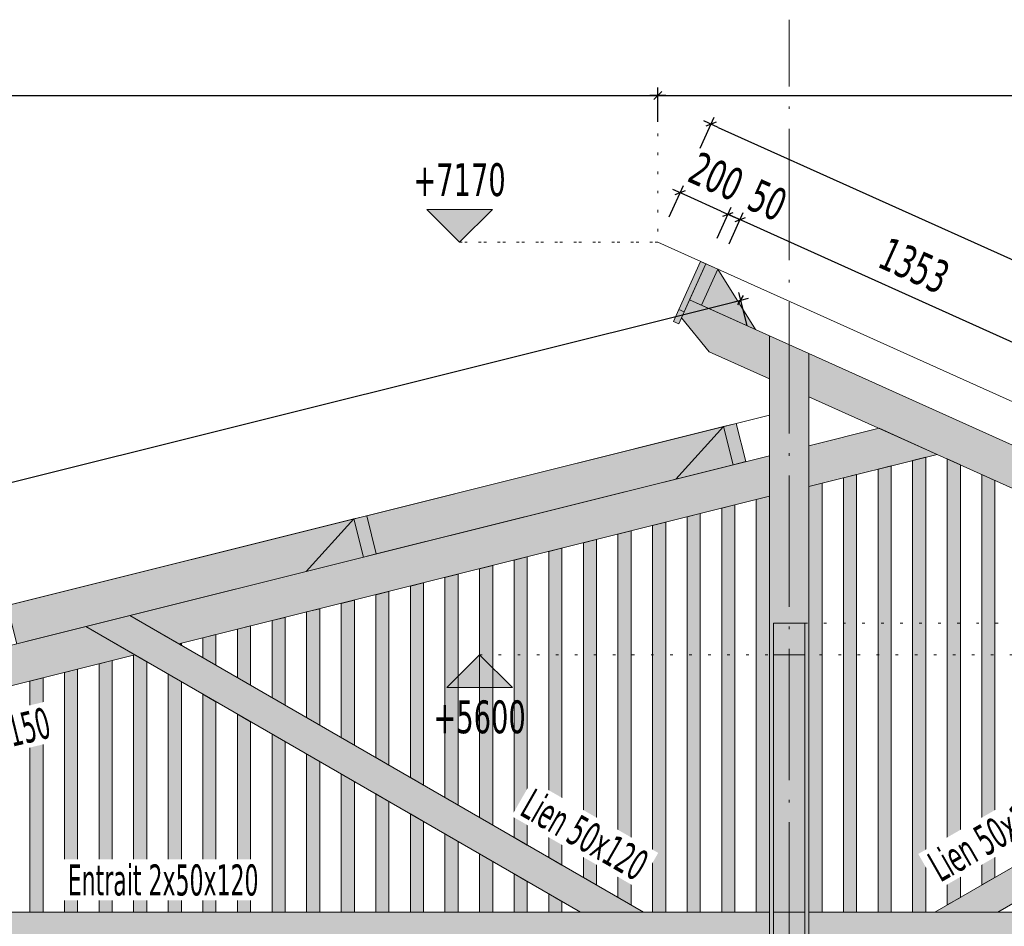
# Model space of a CAD drawing. Header units: millimetres. Extents: x 1567 to 2756, y -116 to 725.
# Tile 374 of 418: x 2494 to 2569, y 482 to 551. Entities that reach past the tile are written whole.
import ezdxf

# ---------------------------------------------------------------- set-up
doc = ezdxf.new("R2010")
doc.units = ezdxf.units.MM
doc.linetypes.add('CADWORK_2', pattern=[1.45, 0.2, -1.25])
doc.linetypes.add('CADWORK_5', pattern=[13.2, 10, -1.5, 0.2, -1.5])
doc.layers.add('Ech.1_50', color=7, linetype='Continuous')
doc.styles.add('tahoma-', font='txt', dxfattribs={"height": 1})
doc.styles.add('tahoma-z-r', font='txt', dxfattribs={"width": 0.704918})
doc.dimstyles.new('ISO-25', dxfattribs={"dimtxt": 2.5, "dimasz": 2.5, "dimexe": 1.25, "dimexo": 0.625, "dimtad": 1, "dimtxsty": 'Standard', "dimcen": 2.5, "dimadec": 0, "dimazin": 0, "dimtfac": 1, "dimtmove": 0, "dimatfit": 3, "dimfxl": 1, "dimarcsym": 0})

# ---------------------------------------------------------------- blocks, each defined once
blk = doc.blocks.new('cw-dimension-symbol2')
at = {"color": 0, "linetype": 'Continuous', "lineweight": -2}
for p, q in [((-1, 0), (1, 0)), ((-0.5, -0.5), (0.5, 0.5))]:
    blk.add_line(p, q, dxfattribs=at)
blk = doc.blocks.new('*D167')
at = {"layer": 'Defpoints', "color": 0}
for p in [(2549.061, 529.716), (2549.546, 527.775), (2276.546, 459.525)]:
    blk.add_point(p, dxfattribs=at)
at = {"layer": 'Ech.1_50', "color": 0, "linetype": 'Continuous', "lineweight": -2}
for p, q in [((2549.546, 527.775), (2548.916, 530.298)), ((2276.643, 461.611), (2548.479, 529.57)), ((2276.546, 459.525), (2275.916, 462.048))]:
    blk.add_line(p, q, dxfattribs=at)
at = {"layer": 'Ech.1_50', "color": 0, "lineweight": -2, "xscale": 0.6000000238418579, "yscale": 0.6000000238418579, "zscale": 0.6000000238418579}
for p, rotation in [((2549.061, 529.716), 14.03624346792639), ((2276.061, 461.466), 194.0362434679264)]:
    blk.add_blockref('cw-dimension-symbol2', p, dxfattribs=dict(at, rotation=rotation))
at = {"layer": 'Ech.1_50', "color": 7, "linetype": 'Continuous', "lineweight": 5, "insert": (2412.015, 497.773), "char_height": 2.5, "attachment_point": 5, "rotation": 14.03624, "style": 'tahoma-z-r'}
blk.add_mtext('14070', dxfattribs=at)
blk = doc.blocks.new('cw-dimension-symbol15')
at = {"linetype": 'Continuous', "lineweight": -2}
blk.add_hatch(color=0, dxfattribs=at).paths.add_polyline_path([(0, 0), (-1, 1), (1, 1)])
at = {"color": 0, "linetype": 'Continuous', "lineweight": -2}
for p, q in [((0, 0), (-1, 1)), ((-1, 1), (1, 1)), ((1, 1), (0, 0))]:
    blk.add_line(p, q, dxfattribs=at)
blk = doc.blocks.new('*D170')
at = {"layer": 'Defpoints', "color": 0}
blk.add_point((2527.655, 534.118), dxfattribs=at)
blk.add_point((2527.655, 534.118), dxfattribs=at)
blk.add_point((2527.655, 534.118), dxfattribs=at)
at = {"layer": 'Ech.1_50', "color": 0, "linetype": 'Continuous', "lineweight": -2}
blk.add_line((2527.655, 534.118), (2527.655, 534.118), dxfattribs=at)
at = {"layer": 'Ech.1_50', "color": 7, "linetype": 'Continuous', "lineweight": 5, "insert": (2527.655, 538.868), "char_height": 2.5, "attachment_point": 5, "style": 'tahoma-z-r'}
blk.add_mtext('+7170', dxfattribs=at)
blk = doc.blocks.new('cw-dimension-symbol16')
at = {"linetype": 'Continuous', "lineweight": -2}
blk.add_hatch(color=0, dxfattribs=at).paths.add_polyline_path([(0, 0), (-1, -1), (1, -1)])
at = {"color": 0, "linetype": 'Continuous', "lineweight": -2}
for p, q in [((0, 0), (-1, -1)), ((1, -1), (0, 0)), ((-1, -1), (1, -1))]:
    blk.add_line(p, q, dxfattribs=at)
blk = doc.blocks.new('*D179')
at = {"layer": 'Defpoints', "color": 0}
blk.add_point((2529.183, 502.713), dxfattribs=at)
blk.add_point((2529.183, 502.713), dxfattribs=at)
blk.add_point((2529.183, 502.713), dxfattribs=at)
at = {"layer": 'Ech.1_50', "color": 0, "linetype": 'Continuous', "lineweight": -2}
blk.add_line((2529.183, 502.713), (2529.183, 502.713), dxfattribs=at)
at = {"layer": 'Ech.1_50', "color": 7, "linetype": 'Continuous', "lineweight": 5, "insert": (2529.183, 497.963), "char_height": 2.5, "attachment_point": 5, "style": 'tahoma-z-r'}
blk.add_mtext('+5600', dxfattribs=at)
blk = doc.blocks.new('*D209')
at = {"layer": 'Defpoints', "color": 0}
for p in [(2542.749, 545.297), (2278.249, 543.297), (2542.749, 543.297)]:
    blk.add_point(p, dxfattribs=at)
at = {"layer": 'Ech.1_50', "color": 0, "linetype": 'Continuous', "lineweight": -2}
for p, q in [((2278.249, 543.297), (2278.249, 545.897)), ((2542.749, 543.297), (2542.749, 545.897)), ((2278.849, 545.297), (2542.149, 545.297))]:
    blk.add_line(p, q, dxfattribs=at)
at = {"layer": 'Ech.1_50', "color": 0, "lineweight": -2, "xscale": 0.6000000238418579, "yscale": 0.6000000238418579, "zscale": 0.6000000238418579}
for p, rotation in [((2278.249, 545.297), 179.999998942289), ((2542.749, 545.297), 359.999998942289)]:
    blk.add_blockref('cw-dimension-symbol2', p, dxfattribs=dict(at, rotation=rotation))
at = {"layer": 'Ech.1_50', "color": 7, "linetype": 'Continuous', "lineweight": 5, "insert": (2410.499, 547.547), "char_height": 2.5, "attachment_point": 5, "rotation": 360, "style": 'tahoma-z-r'}
blk.add_mtext('13225', dxfattribs=at)
blk = doc.blocks.new('*D210')
at = {"layer": 'Defpoints', "color": 0}
for p in [(2723.649, 547.297), (2723.649, 545.297), (2542.749, 543.297)]:
    blk.add_point(p, dxfattribs=at)
at = {"layer": 'Ech.1_50', "color": 0, "linetype": 'Continuous', "lineweight": -2}
for p, q in [((2723.649, 547.297), (2723.649, 544.697)), ((2542.749, 543.297), (2542.749, 545.897)), ((2543.349, 545.297), (2723.049, 545.297))]:
    blk.add_line(p, q, dxfattribs=at)
at = {"layer": 'Ech.1_50', "color": 0, "lineweight": -2, "xscale": 0.6000000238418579, "yscale": 0.6000000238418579, "zscale": 0.6000000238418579}
for p, rotation in [((2542.749, 545.297), 180.0000000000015), ((2723.649, 545.297), 1.476311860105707e-12)]:
    blk.add_blockref('cw-dimension-symbol2', p, dxfattribs=dict(at, rotation=rotation))
at = {"layer": 'Ech.1_50', "color": 7, "linetype": 'Continuous', "lineweight": 5, "insert": (2633.199, 547.547), "char_height": 2.5, "attachment_point": 5, "style": 'tahoma-z-r'}
blk.add_mtext('9045', dxfattribs=at)
blk = doc.blocks.new('*D224')
at = {"layer": 'Defpoints', "color": 0}
for p in [(2549.006, 535.838), (2548.186, 534.014), (2572.856, 522.913)]:
    blk.add_point(p, dxfattribs=at)
at = {"layer": 'Ech.1_50', "color": 0, "linetype": 'Continuous', "lineweight": -2}
for p, q in [((2548.186, 534.014), (2549.253, 536.385)), ((2573.13, 524.983), (2549.554, 535.592)), ((2572.856, 522.913), (2573.923, 525.284))]:
    blk.add_line(p, q, dxfattribs=at)
at = {"layer": 'Ech.1_50', "color": 0, "lineweight": -2, "xscale": 0.6000000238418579, "yscale": 0.6000000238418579, "zscale": 0.6000000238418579}
for p, rotation in [((2549.006, 535.838), 155.7722546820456), ((2573.677, 524.736), 335.7722546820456)]:
    blk.add_blockref('cw-dimension-symbol2', p, dxfattribs=dict(at, rotation=rotation))
at = {"layer": 'Ech.1_50', "color": 7, "linetype": 'Continuous', "lineweight": 5, "insert": (2562.265, 532.339), "char_height": 2.5, "attachment_point": 5, "rotation": 335.77225, "style": 'tahoma-z-r'}
blk.add_mtext('1353', dxfattribs=at)
blk = doc.blocks.new('*D225')
at = {"layer": 'Defpoints', "color": 0}
for p in [(2548.095, 536.248), (2547.274, 534.425), (2548.186, 534.014)]:
    blk.add_point(p, dxfattribs=at)
at = {"layer": 'Ech.1_50', "color": 0, "linetype": 'Continuous', "lineweight": -2}
for p, q in [((2547.274, 534.425), (2548.341, 536.796)), ((2549.006, 535.838), (2548.095, 536.248)), ((2548.186, 534.014), (2549.253, 536.385))]:
    blk.add_line(p, q, dxfattribs=at)
at = {"layer": 'Ech.1_50', "color": 7, "linetype": 'Continuous', "lineweight": 5, "insert": (2551.108, 537.317), "char_height": 2.5, "attachment_point": 5, "rotation": 335.77225, "style": 'tahoma-z-r'}
blk.add_mtext('50', dxfattribs=at)
blk = doc.blocks.new('*D226')
at = {"layer": 'Defpoints', "color": 0}
for p in [(2544.447, 537.89), (2543.626, 536.066), (2547.274, 534.425)]:
    blk.add_point(p, dxfattribs=at)
at = {"layer": 'Ech.1_50', "color": 0, "linetype": 'Continuous', "lineweight": -2}
for p, q in [((2543.626, 536.066), (2544.693, 538.437)), ((2547.547, 536.495), (2544.994, 537.644)), ((2547.274, 534.425), (2548.341, 536.796))]:
    blk.add_line(p, q, dxfattribs=at)
at = {"layer": 'Ech.1_50', "color": 0, "lineweight": -2, "xscale": 0.6000000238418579, "yscale": 0.6000000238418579, "zscale": 0.6000000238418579}
for p, rotation in [((2544.447, 537.89), 155.7722546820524), ((2548.095, 536.248), 335.7722546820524)]:
    blk.add_blockref('cw-dimension-symbol2', p, dxfattribs=dict(at, rotation=rotation))
at = {"layer": 'Ech.1_50', "color": 7, "linetype": 'Continuous', "lineweight": 5, "insert": (2547.194, 539.121), "char_height": 2.5, "attachment_point": 5, "rotation": 335.77225, "style": 'tahoma-z-r'}
blk.add_mtext('200', dxfattribs=at)
blk = doc.blocks.new('*D227')
at = {"layer": 'Defpoints', "color": 0}
for p in [(2545.975, 541.286), (2727.696, 461.705), (2726.875, 459.881)]:
    blk.add_point(p, dxfattribs=at)
at = {"layer": 'Ech.1_50', "color": 0, "linetype": 'Continuous', "lineweight": -2}
for p, q in [((2545.975, 541.286), (2547.042, 543.657)), ((2547.343, 542.864), (2727.149, 461.951)), ((2726.875, 459.881), (2727.942, 462.252))]:
    blk.add_line(p, q, dxfattribs=at)
at = {"layer": 'Ech.1_50', "color": 0, "lineweight": -2, "xscale": 0.6000000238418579, "yscale": 0.6000000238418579, "zscale": 0.6000000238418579}
for p, rotation in [((2546.796, 543.11), 155.7722546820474), ((2727.696, 461.705), 335.7722546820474)]:
    blk.add_blockref('cw-dimension-symbol2', p, dxfattribs=dict(at, rotation=rotation))
at = {"layer": 'Ech.1_50', "color": 7, "linetype": 'Continuous', "lineweight": 5, "insert": (2638.169, 504.459), "char_height": 2.5, "attachment_point": 5, "rotation": 335.77225, "style": 'tahoma-z-r'}
blk.add_mtext('9919', dxfattribs=at)

msp = doc.modelspace()

# ---------------------------------------------------------------- hatches: boundary and pattern name
at = {"layer": 'Ech.1_50', "linetype": 'Continuous', "lineweight": 5, "true_color": 0xf7e0b3, "transparency": 33554687}
for points in [[(2546.397, 532.476), (2545.996, 532.657), (2544.354, 529.009), (2544.756, 528.828), (2546.397, 532.476)], [(2543.944, 528.097), (2544.345, 527.917), (2544.756, 528.828), (2544.354, 529.009), (2543.944, 528.097)], [(2521.319, 510.388), (2544.117, 516.087), (2547.755, 520.089), (2520.591, 513.298), (2521.319, 510.388)], [(2493.96, 503.548), (2515.983, 509.054), (2519.621, 513.055), (2493.233, 506.459), (2493.96, 503.548)]]:
    msp.add_hatch(color=254, dxfattribs=at).paths.add_polyline_path(points)
at = {"layer": 'Ech.1_50', "linetype": 'Continuous', "lineweight": 5, "true_color": 0xe0d1b3, "transparency": 33554687}
msp.add_hatch(color=254, dxfattribs=at).paths.add_polyline_path([(2547.309, 532.066), (2546.397, 532.476), (2545.166, 529.74), (2546.078, 529.33), (2547.309, 532.066)])
at = {"layer": 'Ech.1_50', "linetype": 'Continuous', "lineweight": 5, "true_color": 0xf7d1b3, "transparency": 33554687}
for points in [[(2546.078, 529.33), (2550.181, 527.483), (2547.309, 532.066), (2546.078, 529.33)], [(2544.117, 516.087), (2548.483, 517.179), (2547.755, 520.089), (2544.117, 516.087)], [(2515.983, 509.054), (2520.348, 510.145), (2519.621, 513.055), (2515.983, 509.054)]]:
    msp.add_hatch(color=254, dxfattribs=at).paths.add_polyline_path(points)
at = {"layer": 'Ech.1_50', "linetype": 'Continuous', "lineweight": 5, "true_color": 0xd4c4b3, "transparency": 33554687}
for points in [[(2546.671, 525.774), (2551.249, 523.713), (2551.249, 527.003), (2545.166, 529.74), (2544.55, 528.373), (2546.671, 525.774)], [(2601.04, 504.597), (2554.249, 525.653), (2554.249, 522.363), (2597.838, 502.748), (2601.04, 504.597)], [(2554.249, 515.528), (2564.014, 517.969), (2559.596, 519.957), (2554.249, 518.62), (2554.249, 515.528)], [(2506.291, 503.538), (2551.249, 514.778), (2551.249, 517.87), (2502.554, 505.696), (2506.291, 503.538)], [(2471.249, 494.778), (2502.942, 502.701), (2499.204, 504.859), (2471.249, 497.87), (2471.249, 494.778)], [(2551.249, 483.113), (2470.949, 483.113), (2470.949, 480.713), (2551.249, 480.713), (2551.249, 483.113)], [(2554.249, 480.713), (2634.549, 480.713), (2634.549, 483.113), (2554.249, 483.113), (2554.249, 480.713)]]:
    msp.add_hatch(color=9, dxfattribs=at).paths.add_polyline_path(points)
at = {"layer": 'Ech.1_50', "linetype": 'Continuous', "lineweight": 5, "true_color": 0xe0c8b3, "transparency": 33554687}
h = msp.add_hatch(color=9, dxfattribs=at)
h.paths.add_polyline_path([(2551.249, 390.913), (2554.249, 390.913), (2554.249, 525.653), (2551.249, 527.003), (2551.249, 504.784), (2551.249, 390.913)])
h.paths.add_polyline_path([(2551.549, 504.784), (2551.549, 505.113), (2553.949, 505.113), (2553.949, 480.713), (2551.549, 480.713), (2551.549, 504.784)])
at = {"layer": 'Ech.1_50', "linetype": 'Continuous', "lineweight": 5, "true_color": 0xc1a466, "transparency": 33554687}
for points in [[(2548.725, 520.332), (2547.755, 520.089), (2548.483, 517.179), (2549.453, 517.421), (2548.725, 520.332)], [(2520.591, 513.298), (2519.621, 513.055), (2520.348, 510.145), (2521.319, 510.388), (2520.591, 513.298)]]:
    msp.add_hatch(color=33, dxfattribs=at).paths.add_polyline_path(points)
at = {"layer": 'Ech.1_50', "linetype": 'Continuous', "lineweight": 5, "true_color": 0xeaddd7, "transparency": 33554687}
for points in [[(2562.149, 483.113), (2563.149, 483.113), (2563.149, 517.753), (2562.149, 517.503), (2562.149, 483.113)], [(2565.783, 517.173), (2564.783, 517.623), (2564.783, 483.663), (2565.783, 484.241), (2565.783, 517.173)], [(2556.883, 483.113), (2557.883, 483.113), (2557.883, 516.436), (2556.883, 516.186), (2556.883, 483.113)], [(2559.516, 483.113), (2560.516, 483.113), (2560.516, 517.095), (2559.516, 516.845), (2559.516, 483.113)], [(2568.416, 515.988), (2567.416, 516.438), (2567.416, 485.184), (2568.416, 485.761), (2568.416, 515.988)], [(2554.249, 483.113), (2555.249, 483.113), (2555.249, 515.778), (2554.249, 515.528), (2554.249, 483.113)], [(2550.249, 483.113), (2551.249, 483.113), (2551.249, 514.778), (2550.249, 514.528), (2550.249, 483.113)], [(2544.983, 483.113), (2545.983, 483.113), (2545.983, 513.461), (2544.983, 513.211), (2544.983, 483.113)], [(2547.616, 483.113), (2548.616, 483.113), (2548.616, 514.12), (2547.616, 513.87), (2547.616, 483.113)], [(2542.349, 483.113), (2543.349, 483.113), (2543.349, 512.803), (2542.349, 512.553), (2542.349, 483.113)], [(2540.716, 512.145), (2539.716, 511.895), (2539.716, 484.241), (2540.716, 483.663), (2540.716, 512.145)], [(2538.083, 511.486), (2537.083, 511.236), (2537.083, 485.761), (2538.083, 485.184), (2538.083, 511.486)], [(2535.449, 510.828), (2534.449, 510.578), (2534.449, 487.281), (2535.449, 486.704), (2535.449, 510.828)], [(2532.816, 510.17), (2531.816, 509.92), (2531.816, 488.802), (2532.816, 488.224), (2532.816, 510.17)], [(2530.183, 509.511), (2529.183, 509.261), (2529.183, 490.322), (2530.183, 489.745), (2530.183, 509.511)], [(2524.916, 508.195), (2523.916, 507.945), (2523.916, 493.363), (2524.916, 492.786), (2524.916, 508.195)], [(2527.549, 508.853), (2526.549, 508.603), (2526.549, 491.843), (2527.549, 491.265), (2527.549, 508.853)], [(2522.283, 507.536), (2521.283, 507.286), (2521.283, 494.883), (2522.283, 494.306), (2522.283, 507.536)], [(2519.649, 506.878), (2518.649, 506.628), (2518.649, 496.404), (2519.649, 495.826), (2519.649, 506.878)], [(2517.016, 506.22), (2516.016, 505.97), (2516.016, 497.924), (2517.016, 497.347), (2517.016, 506.22)], [(2514.383, 505.561), (2513.383, 505.311), (2513.383, 499.444), (2514.383, 498.867), (2514.383, 505.561)], [(2511.749, 504.903), (2510.749, 504.653), (2510.749, 500.965), (2511.749, 500.387), (2511.749, 504.903)], [(2509.116, 504.245), (2508.116, 503.995), (2508.116, 502.485), (2509.116, 501.908), (2509.116, 504.245)], [(2506.483, 503.586), (2506.291, 503.538), (2506.483, 503.428), (2506.483, 503.586)], [(2500.216, 483.113), (2501.216, 483.113), (2501.216, 502.27), (2500.216, 502.02), (2500.216, 483.113)], [(2502.849, 483.113), (2503.849, 483.113), (2503.849, 502.177), (2502.942, 502.701), (2502.849, 502.678), (2502.849, 483.113)], [(2497.583, 483.113), (2498.583, 483.113), (2498.583, 501.611), (2497.583, 501.361), (2497.583, 483.113)], [(2494.949, 483.113), (2495.949, 483.113), (2495.949, 500.953), (2494.949, 500.703), (2494.949, 483.113)], [(2505.483, 483.113), (2506.483, 483.113), (2506.483, 500.657), (2505.483, 501.234), (2505.483, 483.113)], [(2508.116, 483.113), (2509.116, 483.113), (2509.116, 499.136), (2508.116, 499.714), (2508.116, 483.113)], [(2510.749, 483.113), (2511.749, 483.113), (2511.749, 497.616), (2510.749, 498.193), (2510.749, 483.113)], [(2513.383, 483.113), (2514.383, 483.113), (2514.383, 496.096), (2513.383, 496.673), (2513.383, 483.113)], [(2516.016, 483.113), (2517.016, 483.113), (2517.016, 494.575), (2516.016, 495.153), (2516.016, 483.113)], [(2518.649, 483.113), (2519.649, 483.113), (2519.649, 493.055), (2518.649, 493.632), (2518.649, 483.113)], [(2521.283, 483.113), (2522.283, 483.113), (2522.283, 491.535), (2521.283, 492.112), (2521.283, 483.113)], [(2523.916, 483.113), (2524.916, 483.113), (2524.916, 490.014), (2523.916, 490.592), (2523.916, 483.113)], [(2526.549, 483.113), (2527.549, 483.113), (2527.549, 488.494), (2526.549, 489.071), (2526.549, 483.113)], [(2529.183, 483.113), (2530.183, 483.113), (2530.183, 486.974), (2529.183, 487.551), (2529.183, 483.113)], [(2531.816, 483.113), (2532.816, 483.113), (2532.816, 485.453), (2531.816, 486.031), (2531.816, 483.113)], [(2534.449, 483.113), (2535.449, 483.113), (2535.449, 483.933), (2534.449, 484.51), (2534.449, 483.113)]]:
    msp.add_hatch(color=254, dxfattribs=at).paths.add_polyline_path(points)
at = {"layer": 'Ech.1_50', "linetype": 'Continuous', "lineweight": 5, "true_color": 0xe0d9d1, "transparency": 33554687}
for points in [[(2536.87, 483.113), (2541.67, 483.113), (2502.554, 505.696), (2499.204, 504.859), (2536.87, 483.113)], [(2563.829, 483.113), (2568.629, 483.113), (2603.738, 503.383), (2601.04, 504.597), (2563.829, 483.113)], [(2553.949, 502.713), (2551.549, 502.713), (2551.549, 483.113), (2553.949, 483.113), (2553.949, 502.713)]]:
    msp.add_hatch(color=254, dxfattribs=at).paths.add_polyline_path(points)
at = {"layer": 'Ech.1_50', "linetype": 'Continuous', "lineweight": 5, "true_color": 0xc77676, "transparency": 33554687}
for points in [[(2551.549, 502.713), (2553.949, 502.713), (2553.949, 505.113), (2551.549, 505.113), (2551.549, 502.713)], [(2553.949, 483.113), (2551.549, 483.113), (2551.549, 480.713), (2553.949, 480.713), (2553.949, 483.113)]]:
    msp.add_hatch(color=23, dxfattribs=at).paths.add_polyline_path(points)

# ---------------------------------------------------------------- linework, layer by layer
at = {"layer": 'Ech.1_50', "color": 5, "linetype": 'Continuous', "lineweight": 5}
for p, q in [((2542.749, 534.118), (2723.649, 452.713)), ((2551.249, 520.963), (2278.249, 452.713))]:
    msp.add_line(p, q, dxfattribs=at)
at = {"layer": 'Ech.1_50', "color": 7, "linetype": 'CADWORK_5', "lineweight": 5}
msp.add_lwpolyline([(2552.749, 361.169), (2552.749, 551.068)], dxfattribs=at)
at = {"layer": 'Ech.1_50', "color": 9, "linetype": 'CADWORK_2', "lineweight": 5, "elevation": 50}
for points in [[(2542.749, 545.297), (2542.749, 534.118)], [(2542.749, 534.118), (2527.655, 534.118)], [(2527.655, 534.118), (2542.749, 534.118)], [(2553.949, 505.113), (2582.806, 505.113)], [(2529.183, 502.713), (2551.549, 502.713)], [(2582.806, 502.713), (2553.949, 502.713)]]:
    msp.add_lwpolyline(points, dxfattribs=at)
at = {"layer": 'Ech.1_50', "color": 7, "linetype": 'Continuous', "lineweight": 5}
for points in [[(2546.397, 532.476), (2545.996, 532.657), (2544.354, 529.009), (2544.756, 528.828), (2546.397, 532.476)], [(2547.309, 532.066), (2546.397, 532.476), (2545.166, 529.74), (2546.078, 529.33), (2547.309, 532.066)], [(2546.078, 529.33), (2550.181, 527.483), (2547.309, 532.066), (2546.078, 529.33)], [(2546.671, 525.774), (2551.249, 523.713), (2551.249, 527.003), (2545.166, 529.74), (2544.55, 528.373), (2546.671, 525.774)], [(2543.944, 528.097), (2544.345, 527.917), (2544.756, 528.828), (2544.354, 529.009), (2543.944, 528.097)], [(2551.249, 390.913), (2554.249, 390.913), (2554.249, 525.653), (2551.249, 527.003), (2551.249, 504.784), (2551.249, 390.913)], [(2601.04, 504.597), (2554.249, 525.653), (2554.249, 522.363), (2597.838, 502.748), (2601.04, 504.597)], [(2548.725, 520.332), (2547.755, 520.089), (2548.483, 517.179), (2549.453, 517.421), (2548.725, 520.332)], [(2521.319, 510.388), (2544.117, 516.087), (2547.755, 520.089), (2520.591, 513.298), (2521.319, 510.388)], [(2544.117, 516.087), (2548.483, 517.179), (2547.755, 520.089), (2544.117, 516.087)], [(2554.249, 515.528), (2564.014, 517.969), (2559.596, 519.957), (2554.249, 518.62), (2554.249, 515.528)], [(2506.291, 503.538), (2551.249, 514.778), (2551.249, 517.87), (2502.554, 505.696), (2506.291, 503.538)], [(2562.149, 483.113), (2563.149, 483.113), (2563.149, 517.753), (2562.149, 517.503), (2562.149, 483.113)], [(2565.783, 517.173), (2564.783, 517.623), (2564.783, 483.663), (2565.783, 484.241), (2565.783, 517.173)], [(2556.883, 483.113), (2557.883, 483.113), (2557.883, 516.436), (2556.883, 516.186), (2556.883, 483.113)], [(2559.516, 483.113), (2560.516, 483.113), (2560.516, 517.095), (2559.516, 516.845), (2559.516, 483.113)], [(2568.416, 515.988), (2567.416, 516.438), (2567.416, 485.184), (2568.416, 485.761), (2568.416, 515.988)], [(2554.249, 483.113), (2555.249, 483.113), (2555.249, 515.778), (2554.249, 515.528), (2554.249, 483.113)], [(2550.249, 483.113), (2551.249, 483.113), (2551.249, 514.778), (2550.249, 514.528), (2550.249, 483.113)], [(2544.983, 483.113), (2545.983, 483.113), (2545.983, 513.461), (2544.983, 513.211), (2544.983, 483.113)], [(2547.616, 483.113), (2548.616, 483.113), (2548.616, 514.12), (2547.616, 513.87), (2547.616, 483.113)], [(2493.96, 503.548), (2515.983, 509.054), (2519.621, 513.055), (2493.233, 506.459), (2493.96, 503.548)], [(2515.983, 509.054), (2520.348, 510.145), (2519.621, 513.055), (2515.983, 509.054)], [(2520.591, 513.298), (2519.621, 513.055), (2520.348, 510.145), (2521.319, 510.388), (2520.591, 513.298)], [(2542.349, 483.113), (2543.349, 483.113), (2543.349, 512.803), (2542.349, 512.553), (2542.349, 483.113)], [(2540.716, 512.145), (2539.716, 511.895), (2539.716, 484.241), (2540.716, 483.663), (2540.716, 512.145)], [(2538.083, 511.486), (2537.083, 511.236), (2537.083, 485.761), (2538.083, 485.184), (2538.083, 511.486)], [(2535.449, 510.828), (2534.449, 510.578), (2534.449, 487.281), (2535.449, 486.704), (2535.449, 510.828)], [(2532.816, 510.17), (2531.816, 509.92), (2531.816, 488.802), (2532.816, 488.224), (2532.816, 510.17)], [(2530.183, 509.511), (2529.183, 509.261), (2529.183, 490.322), (2530.183, 489.745), (2530.183, 509.511)], [(2524.916, 508.195), (2523.916, 507.945), (2523.916, 493.363), (2524.916, 492.786), (2524.916, 508.195)], [(2527.549, 508.853), (2526.549, 508.603), (2526.549, 491.843), (2527.549, 491.265), (2527.549, 508.853)], [(2522.283, 507.536), (2521.283, 507.286), (2521.283, 494.883), (2522.283, 494.306), (2522.283, 507.536)], [(2519.649, 506.878), (2518.649, 506.628), (2518.649, 496.404), (2519.649, 495.826), (2519.649, 506.878)], [(2517.016, 506.22), (2516.016, 505.97), (2516.016, 497.924), (2517.016, 497.347), (2517.016, 506.22)], [(2536.87, 483.113), (2541.67, 483.113), (2502.554, 505.696), (2499.204, 504.859), (2536.87, 483.113)], [(2514.383, 505.561), (2513.383, 505.311), (2513.383, 499.444), (2514.383, 498.867), (2514.383, 505.561)], [(2471.249, 494.778), (2502.942, 502.701), (2499.204, 504.859), (2471.249, 497.87), (2471.249, 494.778)], [(2511.749, 504.903), (2510.749, 504.653), (2510.749, 500.965), (2511.749, 500.387), (2511.749, 504.903)], [(2551.549, 504.784), (2551.549, 505.113), (2553.949, 505.113), (2553.949, 480.713), (2551.549, 480.713), (2551.549, 504.784)], [(2551.549, 502.713), (2553.949, 502.713), (2553.949, 505.113), (2551.549, 505.113), (2551.549, 502.713)], [(2563.829, 483.113), (2568.629, 483.113), (2603.738, 503.383), (2601.04, 504.597), (2563.829, 483.113)], [(2509.116, 504.245), (2508.116, 503.995), (2508.116, 502.485), (2509.116, 501.908), (2509.116, 504.245)], [(2506.483, 503.586), (2506.291, 503.538), (2506.483, 503.428), (2506.483, 503.586)], [(2500.216, 483.113), (2501.216, 483.113), (2501.216, 502.27), (2500.216, 502.02), (2500.216, 483.113)], [(2502.849, 483.113), (2503.849, 483.113), (2503.849, 502.177), (2502.942, 502.701), (2502.849, 502.678), (2502.849, 483.113)], [(2553.949, 502.713), (2551.549, 502.713), (2551.549, 483.113), (2553.949, 483.113), (2553.949, 502.713)], [(2497.583, 483.113), (2498.583, 483.113), (2498.583, 501.611), (2497.583, 501.361), (2497.583, 483.113)], [(2494.949, 483.113), (2495.949, 483.113), (2495.949, 500.953), (2494.949, 500.703), (2494.949, 483.113)], [(2505.483, 483.113), (2506.483, 483.113), (2506.483, 500.657), (2505.483, 501.234), (2505.483, 483.113)], [(2508.116, 483.113), (2509.116, 483.113), (2509.116, 499.136), (2508.116, 499.714), (2508.116, 483.113)], [(2510.749, 483.113), (2511.749, 483.113), (2511.749, 497.616), (2510.749, 498.193), (2510.749, 483.113)], [(2513.383, 483.113), (2514.383, 483.113), (2514.383, 496.096), (2513.383, 496.673), (2513.383, 483.113)], [(2516.016, 483.113), (2517.016, 483.113), (2517.016, 494.575), (2516.016, 495.153), (2516.016, 483.113)], [(2518.649, 483.113), (2519.649, 483.113), (2519.649, 493.055), (2518.649, 493.632), (2518.649, 483.113)], [(2521.283, 483.113), (2522.283, 483.113), (2522.283, 491.535), (2521.283, 492.112), (2521.283, 483.113)], [(2523.916, 483.113), (2524.916, 483.113), (2524.916, 490.014), (2523.916, 490.592), (2523.916, 483.113)], [(2526.549, 483.113), (2527.549, 483.113), (2527.549, 488.494), (2526.549, 489.071), (2526.549, 483.113)], [(2529.183, 483.113), (2530.183, 483.113), (2530.183, 486.974), (2529.183, 487.551), (2529.183, 483.113)], [(2531.816, 483.113), (2532.816, 483.113), (2532.816, 485.453), (2531.816, 486.031), (2531.816, 483.113)], [(2534.449, 483.113), (2535.449, 483.113), (2535.449, 483.933), (2534.449, 484.51), (2534.449, 483.113)], [(2551.249, 483.113), (2470.949, 483.113), (2470.949, 480.713), (2551.249, 480.713), (2551.249, 483.113)], [(2553.949, 483.113), (2551.549, 483.113), (2551.549, 480.713), (2553.949, 480.713), (2553.949, 483.113)], [(2554.249, 480.713), (2634.549, 480.713), (2634.549, 483.113), (2554.249, 483.113), (2554.249, 480.713)]]:
    msp.add_lwpolyline(points, close=True, dxfattribs=at)

# ---------------------------------------------------------------- block references
at = {"layer": 'Ech.1_50', "color": 7, "lineweight": 5, "xscale": 2.5, "yscale": 2.5, "zscale": 2.5}
for name, p in [('cw-dimension-symbol15', (2527.655, 534.118)), ('cw-dimension-symbol16', (2529.183, 502.713))]:
    msp.add_blockref(name, p, dxfattribs=at)

# ---------------------------------------------------------------- dimensions: what is measured, and where the dimension line sits
at = {"layer": 'Ech.1_50', "color": 7, "linetype": 'Continuous', "lineweight": 5}
for base, p1, p2, text, picture, middle in [((2542.749, 545.297), (2278.249, 543.297), (2542.749, 543.297), '13225', '*D209', (2410.499, 547.547)), ((2723.649, 545.297), (2542.749, 543.297), (2723.649, 547.297), '9045', '*D210', (2633.199, 547.547))]:
    dim = msp.add_linear_dim(base=base, p1=p1, p2=p2, angle=180, text=text, dimstyle='ISO-25', override={"dimtxt": 2.5, "dimasz": 0.6, "dimexe": 0.6, "dimexo": 0, "dimgap": 0, "dimdec": 0, "dimlfac": 1, "dimtxsty": 'tahoma-z-r', "dimblk": 'cw-dimension-symbol2', "dimclrt": 7, "dimtmove": 2}, dxfattribs=at)
    dim.commit()
    dim.dimension.update_dxf_attribs({"geometry": picture, "text_midpoint": middle, "dimtype": 160})
for base, p1, p2, angle, text, picture, middle, turn in [((2727.696, 461.705), (2545.975, 541.286), (2726.875, 459.881), 335.77225, '9919', '*D227', (2638.169, 504.459), -24.22775), ((2544.447, 537.89), (2547.274, 534.425), (2543.626, 536.066), 155.77225, '200', '*D226', (2547.194, 539.121), -24.22775), ((2548.095, 536.248), (2548.186, 534.014), (2547.274, 534.425), 155.77225, '50', '*D225', (2551.108, 537.317), -24.22775), ((2549.006, 535.838), (2572.856, 522.913), (2548.186, 534.014), 155.77225, '1353', '*D224', (2562.265, 532.339), -24.22775), ((2549.061, 529.716), (2276.546, 459.525), (2549.546, 527.775), 14.03624, '14070', '*D167', (2412.015, 497.773), 14.03624)]:
    dim = msp.add_linear_dim(base=base, p1=p1, p2=p2, angle=angle, text=text, dimstyle='ISO-25', override={"dimtxt": 2.5, "dimasz": 0.6, "dimexe": 0.6, "dimexo": 0, "dimgap": 0, "dimdec": 0, "dimlfac": 1, "dimtxsty": 'tahoma-z-r', "dimblk": 'cw-dimension-symbol2', "dimclrt": 7, "dimtmove": 2}, dxfattribs=at)
    dim.commit()
    dim.dimension.update_dxf_attribs({"geometry": picture, "text_midpoint": middle, "dimtype": 161, "text_rotation": turn})
for feature_location, origin, text, override, picture, middle in [((2527.655, 534.118), (2527.655, 534.118), '+7170', {"dimtxt": 2.5, "dimasz": 0.3, "dimexe": 0.6, "dimexo": 0, "dimgap": 0, "dimdec": 0, "dimlfac": 1, "dimtxsty": 'tahoma-z-r', "dimblk": 'cw-dimension-symbol15', "dimclrt": 7, "dimtmove": 2}, '*D170', (2527.655, 538.868)), ((2529.183, 502.713), (2529.183, 502.713), '+5600', {"dimtxt": 2.5, "dimasz": 0.3, "dimexe": 0.6, "dimexo": 0, "dimgap": 0, "dimdec": 0, "dimlfac": 1, "dimtxsty": 'tahoma-z-r', "dimblk": 'cw-dimension-symbol16', "dimclrt": 7, "dimtmove": 2}, '*D179', (2529.183, 497.963))]:
    dim = msp.add_ordinate_dim(feature_location=feature_location, offset=(0, 0), dtype=0, origin=origin, text=text, dimstyle='ISO-25', override=override, dxfattribs=at)
    dim.commit()
    dim.dimension.update_dxf_attribs({"geometry": picture, "text_midpoint": middle})

# ---------------------------------------------------------------- next in the draw order: texts
at = {"layer": 'Ech.1_50', "color": 7, "linetype": 'Continuous', "char_height": 2.5, "attachment_point": 1, "style": 'tahoma-', "bg_fill": 3, "box_fill_scale": 1.15, "bg_fill_color": 256, "bg_fill_true_color": 13158600, "bg_fill_transparency": 33554687}
for s, insert, rotation in [('\\A1;\\fTahoma|b0|i0;\\W0.600000;\\H2.373400;Arbalétrier 50x150', (2480.732, 494.993), 13.75099), ('\\A1;\\fTahoma|b0|i0;\\W0.600000;\\H2.362500;Lien 50x120', (2563.088, 487.406), 29.7938), ('\\A1;\\fTahoma|b0|i0;\\W0.600000;\\H2.362500;Lien 50x120', (2533.307, 492.619), 330.2062)]:
    msp.add_mtext(s, dxfattribs=dict(at, insert=insert, rotation=rotation))
at = {"layer": 'Ech.1_50', "color": 7, "linetype": 'Continuous', "insert": (2497.836, 486.75), "char_height": 2.5, "attachment_point": 1, "style": 'tahoma-', "bg_fill": 3, "box_fill_scale": 1.15, "bg_fill_color": 256, "bg_fill_true_color": 13158600, "bg_fill_transparency": 33554687}
msp.add_mtext('\\A1;\\fTahoma|b0|i0;\\W0.600000;\\H2.365900;Entrait 2x50x120', dxfattribs=at)

doc.saveas('drawing.dxf')
